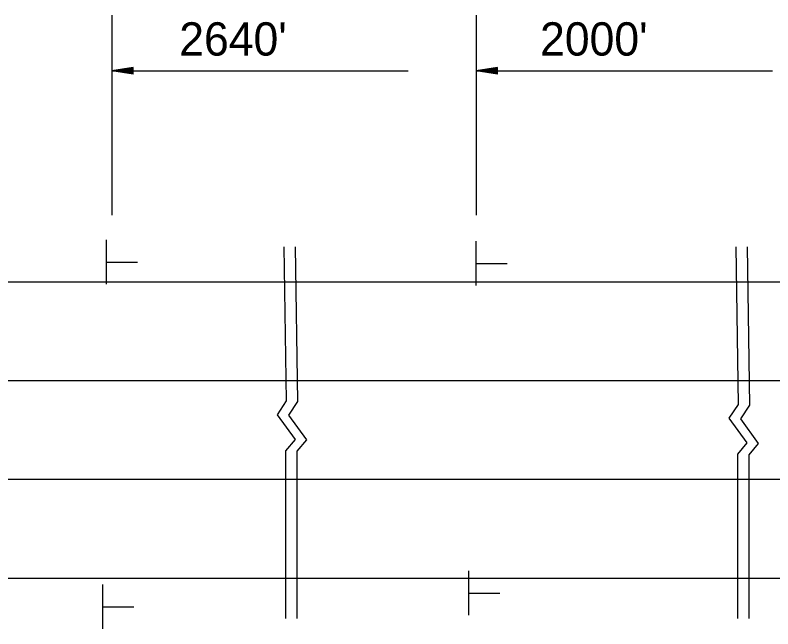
# Model space of a CAD drawing. Extents: x -100 to 745, y -1581 to -107.
# Drawn here: x 226.48 to 239.82, y -411.1 to -400.3 of the extents above; entities that cross this region are included whole.
import ezdxf

# ---------------------------------------------------------------- set-up
doc = ezdxf.new("R2010")
doc.units = 0
doc.layers.add('Default', color=7, linetype='Continuous')

msp = doc.modelspace()

# ---------------------------------------------------------------- linework, layer by layer
at = {"layer": 'Default'}
for p, q in [((228.176, -400.299), (228.176, -403.82)), ((234.592, -400.299), (234.592, -403.82)), ((228.551, -401.222), (228.176, -401.278)), ((228.176, -401.278), (233.395, -401.278)), ((228.551, -401.335), (228.176, -401.278)), ((228.551, -401.232), (228.239, -401.278)), ((228.551, -401.325), (228.239, -401.278)), ((228.551, -401.241), (228.303, -401.278)), ((228.551, -401.316), (228.303, -401.278)), ((228.551, -401.25), (228.366, -401.278)), ((228.551, -401.306), (228.366, -401.278)), ((228.551, -401.26), (228.429, -401.278)), ((228.551, -401.297), (228.429, -401.278)), ((228.551, -401.27), (228.492, -401.278)), ((228.551, -401.287), (228.492, -401.278)), ((228.551, -401.335), (228.551, -401.222)), ((234.967, -401.222), (234.592, -401.278)), ((234.592, -401.278), (239.811, -401.278)), ((234.967, -401.335), (234.592, -401.278)), ((234.967, -401.232), (234.655, -401.278)), ((234.967, -401.325), (234.655, -401.278)), ((234.967, -401.241), (234.719, -401.278)), ((234.967, -401.316), (234.719, -401.278)), ((234.967, -401.25), (234.782, -401.278)), ((234.967, -401.306), (234.782, -401.278)), ((234.967, -401.26), (234.845, -401.278)), ((234.967, -401.297), (234.845, -401.278)), ((234.967, -401.27), (234.908, -401.278)), ((234.967, -401.287), (234.908, -401.278)), ((234.967, -401.335), (234.967, -401.222)), ((228.085, -405.034), (228.085, -404.252)), ((234.592, -405.057), (234.592, -404.275)), ((228.097, -404.645), (228.631, -404.645)), ((234.604, -404.668), (235.138, -404.668)), ((224.378, -404.99), (230.575, -404.99)), ((230.575, -404.99), (236.66, -404.99)), ((236.66, -404.99), (245.32, -404.99)), ((224.424, -406.729), (230.542, -406.729)), ((230.542, -406.729), (236.66, -406.729)), ((236.66, -406.729), (245.32, -406.729)), ((224.424, -408.467), (230.542, -408.467)), ((230.542, -408.467), (236.66, -408.467)), ((236.66, -408.467), (245.32, -408.467)), ((234.466, -410.86), (234.466, -410.078)), ((224.47, -410.206), (230.508, -410.206)), ((230.508, -410.206), (237.942, -410.206)), ((236.66, -410.206), (246.238, -410.206)), ((228.018, -411.099), (228.018, -410.316)), ((234.477, -410.471), (235.011, -410.471)), ((228.029, -410.709), (228.563, -410.709))]:
    msp.add_line(p, q, dxfattribs=at)
for points in [[(231.209, -404.379), (231.25, -407.089), (231.087, -407.331), (231.404, -407.764), (231.237, -407.964), (231.237, -410.917)], [(231.408, -404.379), (231.45, -407.098), (231.287, -407.339), (231.604, -407.772), (231.437, -407.972), (231.437, -410.917)], [(239.164, -404.379), (239.206, -407.152), (239.044, -407.394), (239.36, -407.827), (239.194, -408.027), (239.193, -410.917)], [(239.364, -404.379), (239.406, -407.161), (239.244, -407.402), (239.56, -407.835), (239.394, -408.035), (239.393, -410.917)]]:
    msp.add_lwpolyline(points, dxfattribs=at)

# ---------------------------------------------------------------- texts
for s, p in [("2640'", (229.365, -401.011)), ("2000'", (235.718, -401.011))]:
    msp.add_text(s, height=0.5862, dxfattribs=at).set_placement(p)

doc.saveas('drawing.dxf')
